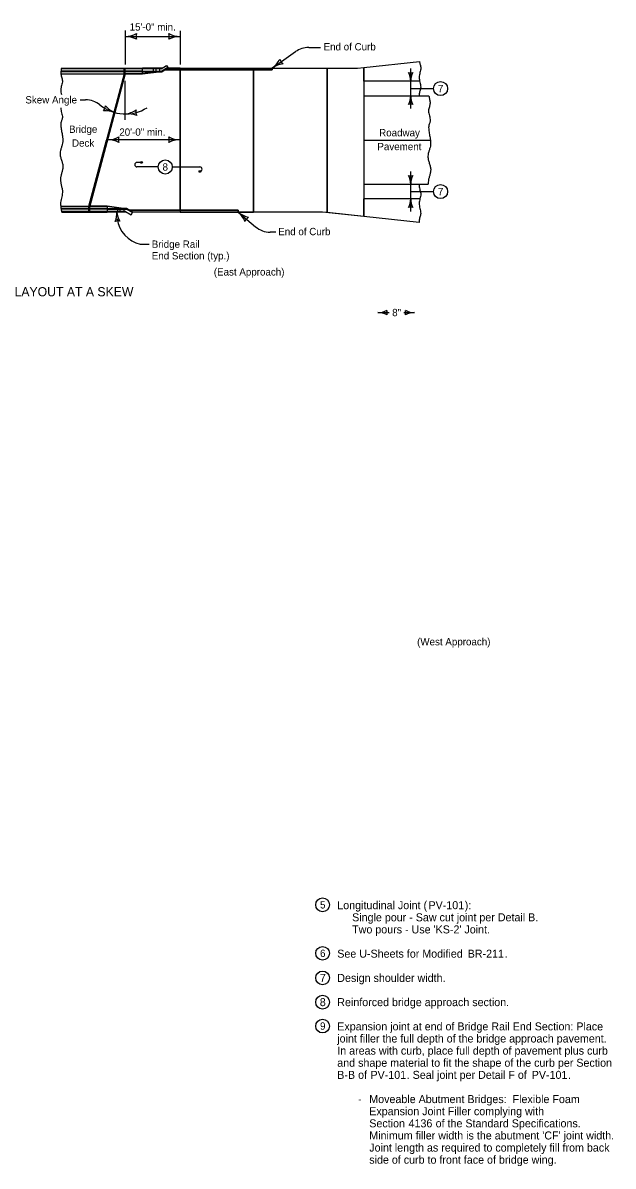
# Model space of a CAD drawing. Extents: x 10130 to 81668, y 5440 to 21644.
# Drawn here: x 19139 to 20430, y 10188 to 12687 of the extents above; entities that cross this region are included whole.
import ezdxf

# ---------------------------------------------------------------- set-up
doc = ezdxf.new("R2010")
doc.units = 0
for name, color, linetype in [('dsnstdblockInterim', 7, 'Continuous'), ('dsnStdBlockModified', 7, 'Continuous'), ('dsnStdBlockNotModified', 7, 'Continuous'), ('dsnStdBorder', 7, 'Continuous'), ('dsnstdModifiedBlock', 7, 'Continuous'), ('Level 5', 7, 'Continuous')]:
    doc.layers.add(name, color=color, linetype=linetype)

msp = doc.modelspace()

# ---------------------------------------------------------------- linework, layer by layer
at = {"layer": 'dsnstdblockInterim'}
for p, q in [((19400.5, 12580.6), (19222.1, 12580.6)), ((19222.1, 12575.9), (19400.5, 12575.9)), ((19400.5, 12581.9), (19222.2, 12581.9)), ((19400.5, 12587.3), (19223.2, 12587.3)), ((19223.6, 12588.6), (19400.5, 12588.6)), ((19360.7, 12575.9), (19283.1, 12286.4)), ((19360.7, 12575.9), (19360.7, 12588.6)), ((19362.7, 12575.9), (19362.7, 12588.6)), ((19400.5, 12575.9), (19400.5, 12588.6)), ((19443.4, 12588.6), (19400.5, 12588.6)), ((19400.5, 12581.9), (19442.5, 12581.9)), ((19400.5, 12580.6), (19442.9, 12580.6)), ((19400.5, 12575.9), (19436.5, 12580.6)), ((19424.1, 12587.3), (19424.1, 12580.6)), ((19429.5, 12587.3), (19429.5, 12580.6)), ((19438, 12587.3), (19438, 12580.6)), ((19441.1, 12587.3), (19453.4, 12594.4)), ((19456.1, 12589.8), (19442.5, 12581.9)), ((19456.8, 12588.6), (19442.9, 12580.6)), ((19453.4, 12594.4), (19456.1, 12589.8)), ((19456.8, 12588.6), (19456.1, 12589.8)), ((19221.7, 12286.4), (19322.9, 12286.4)), ((19323, 12281.7), (19222.2, 12281.7)), ((19322.9, 12280.3), (19222.4, 12280.3)), ((19322.9, 12275), (19223.6, 12275)), ((19283.1, 12273.6), (19283.1, 12286.4)), ((19285.1, 12273.6), (19285.1, 12286.4)), ((19322.9, 12286.4), (19322.9, 12273.6)), ((19322.9, 12286.4), (19358.9, 12281.7)), ((19322.9, 12281.7), (19365.3, 12281.7)), ((19322.9, 12280.3), (19364.9, 12280.3)), ((19346.5, 12275), (19346.5, 12281.7)), ((19351.9, 12275), (19351.9, 12281.7)), ((19360.4, 12275), (19360.4, 12281.7)), ((19363.5, 12275), (19375.9, 12267.8)), ((19378.5, 12272.5), (19364.9, 12280.3)), ((19372.1, 12277.7), (19365.3, 12281.7)), ((19224, 12273.6), (19322.9, 12273.6)), ((19365.8, 12273.6), (19322.9, 12273.6)), ((19375.9, 12267.8), (19378.5, 12272.5)), ((19379.2, 12273.6), (19378.5, 12272.5))]:
    msp.add_line(p, q, dxfattribs=at)
for points in [[(19441.1, 12587.3), (19400.5, 12587.3), (19400.5, 12587.3), (19400.5, 12587.3)], [(19363.5, 12275), (19322.9, 12275), (19322.9, 12275), (19322.9, 12275)]]:
    msp.add_lwpolyline(points, dxfattribs=at)
at = {"layer": 'dsnStdBlockNotModified'}
for centre in [(19398.4, 12382.2), (19526, 12362.5)]:
    msp.add_circle(centre, 1.78, dxfattribs=at)
for centre, radius, start, end in [((19302, 12270.4), 42.5, 336.294, 4.3665), ((19347.1, 12238.1), 16.4, 76.6331, 112.0998), ((19386.7, 12276.9), 42.5, 184.3665, 212.439), ((19915.4, 12096.4), 42.5, 270, 298.0725), ((19915.4, 12011.4), 42.5, 61.9275, 90), ((19951, 12053.9), 16.4, 162.2666, 197.7334), ((19960, 12053.9), 16.4, 342.2666, 17.7333), ((19995.7, 12096.4), 42.5, 241.9275, 270), ((19995.7, 12011.4), 42.5, 90, 118.0725)]:
    msp.add_arc(centre, radius, start, end, dxfattribs=at)
at = {"layer": 'dsnStdBorder'}
for p, q in [((19362.7, 12670.4), (19362.7, 12596.5)), ((19362.7, 12657.7), (19482.8, 12657.7)), ((19482.8, 12669.7), (19482.8, 12596.5)), ((19684.3, 12588.6), (19735.5, 12624.5)), ((19764.2, 12633.6), (19790, 12633.6)), ((19884.9, 12590.1), (20006.2, 12603.2)), ((19223.6, 12588.6), (19223.6, 12588.6)), ((19987.2, 12500.3), (19987.2, 12587.7)), ((19362.7, 12475.3), (19362.7, 12560.7)), ((20007, 12559.8), (19884.9, 12559.8)), ((19884.9, 12527.6), (20027, 12527.6)), ((19987.2, 12543.7), (20016.6, 12543.7)), ((20016.6, 12543.7), (20037.2, 12543.7)), ((19264.2, 12519), (19276, 12519)), ((19482.8, 12431.9), (19324.1, 12431.9)), ((19884.9, 12431.1), (20030.2, 12431.1)), ((19398.4, 12382.2), (19388.5, 12382.2)), ((19435, 12372.3), (19388.5, 12372.3)), ((19465.7, 12372.3), (19526, 12372.3)), ((19987.2, 12275.1), (19987.2, 12362.5)), ((19884.9, 12334.6), (20025.8, 12334.6)), ((20007.4, 12302.5), (19884.9, 12302.5)), ((19987.2, 12318.5), (20016.6, 12318.5)), ((20016.6, 12318.5), (20037.2, 12318.5)), ((19223.6, 12274.7), (19224, 12273.6)), ((19609.9, 12273.6), (19647.6, 12241.7)), ((20005.8, 12250.8), (19884.9, 12263.8)), ((19692.2, 12229.9), (19679.9, 12229.9)), ((19395.7, 12203.5), (19415.2, 12203.5)), ((19915.4, 12053.9), (19940.1, 12053.9)), ((19972, 12053.9), (19995.7, 12053.9))]:
    msp.add_line(p, q, dxfattribs=at)
for points in [[(19482.8, 12277.7), (19372.1, 12277.7), (19365.3, 12281.7), (19360.4, 12281.7), (19358.9, 12281.7), (19322.9, 12286.4), (19285.1, 12286.4), (19362.7, 12575.9), (19400.5, 12575.9), (19436.5, 12580.6), (19442.9, 12580.6), (19442.9, 12580.6), (19448.2, 12583.7), (19449.8, 12584.6), (19482.8, 12584.6)], [(19684.3, 12588.7), (19684.3, 12584.6), (19449.8, 12584.6), (19456.8, 12588.6)], [(19684.3, 12584.6), (19684.3, 12588.6), (19804.5, 12588.6), (19804.5, 12272.5), (19794, 12273.6), (19643.6, 12273.6), (19643.6, 12584.6)], [(19884.9, 12590.1), (19884.9, 12263.8), (19804.5, 12272.5), (19804.5, 12588.6), (19871, 12588.6)], [(19609.9, 12277.7), (19609.9, 12273.6), (19379.2, 12273.6), (19372.1, 12277.7)]]:
    msp.add_lwpolyline(points, close=True, dxfattribs=at)
msp.add_lwpolyline([(19609.9, 12273.6), (19609.9, 12277.7), (19482.8, 12277.7), (19482.8, 12584.6), (19643.6, 12584.6), (19643.6, 12273.6), (19609.9, 12273.6)], dxfattribs=at)
for centre, radius in [((20052.6, 12543.7), 15.4), ((19450.4, 12372.3), 15.4), ((19450.4, 12372.3), 15.4), ((20052.6, 12318.5), 15.4), ((19794.5, 10759), 15), ((19794.5, 10653), 15), ((19794.5, 10599.2), 15), ((19794.5, 10546.2), 15), ((19794.5, 10494), 15)]:
    msp.add_circle(centre, radius, dxfattribs=at)
for centre, radius, start, end in [((19362.7, 12709.9), 52.2, 270, 298.0725), ((19362.7, 12605.4), 52.2, 61.9275, 90), ((19406.5, 12657.7), 20.2, 162.2666, 197.7334), ((19439, 12657.7), 20.2, 342.2667, 17.7334), ((19482.8, 12709.9), 52.2, 241.9275, 270), ((19482.8, 12605.4), 52.2, 90, 118.0725), ((19764.2, 12583.6), 50, 90, 125.0618), ((19654.3, 12631.4), 52.2, 305.0618, 333.1343), ((19720.2, 12613.8), 20.2, 197.3284, 232.7951), ((19714.3, 12545.9), 52.2, 96.9893, 125.0618), ((19987.2, 12593.5), 15.5, 252.2666, 287.7333), ((19947, 12559.8), 40.2, 360, 28.0725), ((20027.4, 12559.8), 40.2, 151.9275, 180), ((19947, 12527.6), 40.2, 331.9275, 360), ((20027.4, 12527.6), 40.2, 180, 208.0725), ((19276, 12469), 50, 51.0377, 90), ((19363.2, 12576.9), 88.7, 231.0377, 302.325), ((19299.5, 12508), 20.2, 319.762, 355.2287), ((19360, 12539.5), 52.2, 219.4229, 247.4953), ((19987.2, 12494), 15.5, 72.2666, 107.7334), ((19320, 12443), 52.2, 67.4953, 95.5678), ((19356.5, 12540), 52.2, 276.8099, 304.8824), ((19368.9, 12436.3), 52.2, 68.7374, 96.8099), ((19406.2, 12493.4), 20.2, 169.0765, 204.5432), ((19324.1, 12484.1), 52.2, 270, 298.0725), ((19324.1, 12379.7), 52.2, 61.9275, 90), ((19367.9, 12431.9), 20.2, 162.2666, 197.7334), ((19439, 12431.9), 20.2, 342.2667, 17.7334), ((19482.8, 12484.1), 52.2, 241.9275, 270), ((19482.8, 12379.7), 52.2, 90, 118.0725), ((19388.5, 12377.3), 4.92, 90, 270), ((19526, 12367.4), 4.92, 270, 90), ((19987.2, 12368.3), 15.5, 252.2666, 287.7333), ((19947, 12334.6), 40.2, 360, 28.0725), ((20027.4, 12334.6), 40.2, 151.9275, 180), ((19947, 12302.5), 40.2, 331.9275, 360), ((20027.4, 12302.5), 40.2, 180, 208.0725), ((19987.2, 12268.8), 15.5, 72.2666, 107.7334), ((19410.8, 12268.5), 66.7, 188.4828, 256.8823), ((19576.2, 12233.8), 52.2, 21.6804, 49.7529), ((19643.7, 12313.5), 52.2, 229.7529, 257.8254), ((19576.2, 12233.8), 52.2, 49.7518, 49.7529), ((19643.3, 12245.3), 20.2, 122.0196, 157.4863), ((19679.9, 12279.9), 50, 229.7529, 270)]:
    msp.add_arc(centre, radius, start, end, dxfattribs=at)
for points in [[(19223.6, 12588.6), (19222.5, 12583.6), (19222.2, 12581.1), (19222, 12578.6), (19222.4, 12574.1), (19223.5, 12569.7), (19224.7, 12565.3), (19225.3, 12560.8), (19224.8, 12555.7), (19223.5, 12550.6), (19222.3, 12545.5), (19221.9, 12543), (19221.7, 12540.4), (19222.1, 12535.7), (19223.1, 12531)], [(19221.7, 12501.3), (19222.3, 12496.1), (19223.6, 12490.8), (19224.9, 12485.5), (19225.3, 12480.3), (19224.7, 12477), (19223.7, 12473.9), (19222.6, 12470.7), (19222, 12467.5), (19222, 12462.6), (19222.4, 12457.6), (19224, 12447.7), (19225.6, 12437.7), (19226.1, 12430.3), (19226.1, 12427.9), (19225.1, 12421.5), (19223.2, 12415.1), (19221.3, 12408.6), (19220.3, 12402.2), (19220.5, 12398.5), (19221.2, 12394.7), (19223.3, 12387.2), (19225.5, 12379.7), (19226.5, 12372.2), (19226.2, 12368.9), (19225.5, 12365.5), (19223.7, 12358.8), (19221.9, 12352.1), (19221, 12345.4), (19221.7, 12338.2), (19223.3, 12331), (19224.8, 12323.8), (19225.4, 12316.5), (19224.6, 12310.3), (19223.2, 12304), (19221.8, 12297.8), (19221.4, 12291.6), (19221.6, 12287.3), (19222, 12283.1), (19223.6, 12274.7)]]:
    msp.add_spline(points, degree=3, dxfattribs=at)
at = {"layer": 'dsnstdModifiedBlock'}
for p, q in [((19362.7, 12575.9), (19285.1, 12286.4)), ((19360.7, 12575.9), (19321.9, 12431.1)), ((19400.5, 12575.9), (19360.7, 12575.9)), ((19436.5, 12580.6), (19400.5, 12575.9)), ((19442.9, 12580.6), (19436.5, 12580.6)), ((19456.8, 12588.6), (19442.9, 12580.6)), ((19449.8, 12584.6), (19684.3, 12584.6)), ((19482.8, 12588.6), (19456.8, 12588.6)), ((19482.8, 12431.1), (19482.8, 12588.6)), ((19482.8, 12588.6), (19643.6, 12588.6)), ((19643.6, 12588.6), (19643.6, 12431.1)), ((19643.6, 12588.6), (19871, 12588.6)), ((19684.3, 12588.6), (19684.3, 12584.6)), ((19804.5, 12588.6), (19804.5, 12272.5)), ((19871, 12588.6), (19884.9, 12590.1)), ((19884.9, 12559.8), (19884.9, 12590.1)), ((19884.9, 12590.1), (19884.9, 12431.1)), ((19884.9, 12559.8), (19884.9, 12527.6)), ((19283.1, 12286.4), (19321.9, 12431.1)), ((19482.8, 12431.1), (19482.8, 12273.6)), ((19643.6, 12273.6), (19643.6, 12431.1)), ((19884.9, 12431.1), (19884.9, 12263.8)), ((19884.9, 12263.8), (19884.9, 12302.5)), ((19322.9, 12286.4), (19283.1, 12286.4)), ((19358.9, 12281.7), (19322.9, 12286.4)), ((19365.3, 12281.7), (19358.9, 12281.7)), ((19379.2, 12273.6), (19365.3, 12281.7)), ((19372.1, 12277.7), (19609.9, 12277.7)), ((19609.9, 12273.6), (19609.9, 12277.7)), ((19482.8, 12273.6), (19379.2, 12273.6)), ((19482.8, 12273.6), (19643.6, 12273.6)), ((19794, 12273.6), (19643.6, 12273.6)), ((19884.9, 12263.8), (19794, 12273.6))]:
    msp.add_line(p, q, dxfattribs=at)
for points in [[(20006.2, 12603.2), (20007, 12599.7), (20008.1, 12596.1), (20008.9, 12592.6), (20009.3, 12589.1), (20008.7, 12584), (20007.5, 12578.9), (20006.3, 12573.8), (20005.7, 12568.7), (20006.2, 12563.3), (20007.4, 12557.8), (20008.6, 12552.4), (20009.1, 12547), (20008.5, 12542.7), (20007.4, 12538.4), (20006.3, 12534.2), (20005.7, 12529.9), (20005.8, 12527.6)], [(20027, 12527.6), (20028.7, 12519.9), (20029.4, 12516), (20029.6, 12512.1), (20029.1, 12507.8), (20028, 12503.6), (20026.9, 12499.3), (20026.3, 12495.1), (20026.8, 12489.7), (20028.1, 12484.4), (20029.4, 12479.1), (20029.9, 12473.7), (20029.3, 12470.5), (20028.2, 12467.3), (20027.1, 12464.1), (20026.6, 12460.9), (20026.6, 12456), (20027, 12451.1), (20028.6, 12441.1), (20030.2, 12431.2), (20030.7, 12423.8), (20030.7, 12421.4), (20029.6, 12414.9), (20027.7, 12408.5), (20025.8, 12402.1), (20024.9, 12395.7), (20025.1, 12391.9), (20025.7, 12388.2), (20027.9, 12380.7), (20030.1, 12373.2), (20031, 12365.7), (20030.7, 12362.3), (20030.1, 12359), (20028.3, 12352.3), (20026.4, 12345.6), (20025.6, 12338.9), (20025.8, 12334.6)], [(20006.3, 12334.6), (20006, 12330.8), (20006.4, 12326.4), (20007.5, 12322), (20008.7, 12317.5), (20009.3, 12313.1), (20008.7, 12308), (20007.5, 12302.9), (20006.3, 12297.8), (20005.7, 12292.7), (20006.2, 12287.2), (20007.4, 12281.8), (20008.6, 12276.3), (20009.1, 12270.9), (20008.5, 12266.6), (20007.4, 12262.4), (20006.3, 12258.1), (20005.7, 12253.8), (20005.8, 12250.8)]]:
    msp.add_spline(points, degree=3, dxfattribs=at)

# ---------------------------------------------------------------- texts
at = {"layer": 'dsnStdBlockModified'}
for s, p in [('15\'-0" min.', (19372.4, 12670.6)), ('End of Curb', (19796.7, 12627.2)), ('7', (20046.7, 12535.7)), ('Skew Angle', (19144.3, 12511.2)), ('Bridge', (19239.9, 12446.9)), ('20\'-0" min.', (19349.8, 12440.6)), ('Roadway', (19918.2, 12439.3)), ('Deck', (19246.3, 12416.7)), ('Pavement', (19914.3, 12409.1)), ('8', (19444.4, 12364.3)), ('7', (20046.7, 12310.5)), ('End of Curb', (19697.5, 12223.2)), ('(East Approach)', (19556.5, 12135)), ('(West Approach)', (20001.2, 11326.3))]:
    msp.add_text(s, height=16, dxfattribs=at).set_placement(p)
at = {"layer": 'dsnStdBlockNotModified'}
msp.add_text('APPROACH PAVEMENTS LAYOUT AT A SKEW', height=20, dxfattribs=at).set_placement((18790.7, 12089.6))
at = {"layer": 'dsnStdBorder'}
for s, p in [('Bridge Rail', (19420.8, 12195.6)), ('End Section (typ.)', (19420.8, 12170.2)), ('8"', (19946.7, 12046.1))]:
    msp.add_text(s, height=16, dxfattribs=at).set_placement(p)
at = {"layer": 'Level 5'}
for s, height, p in [('5', 16, (19788.9, 10751)), ('Longitudinal Joint (', 17.5, (19826.6, 10749.5)), ('PV-101', 17.5, (20026.1, 10749.5)), ('):', 17.5, (20105.4, 10749.5)), ('     Single pour - Saw cut joint per Detail B.', 17.5, (19826.6, 10723)), ("     Two pours - Use 'KS-2' Joint.", 17.5, (19826.6, 10696.5)), ('6', 16, (19788.9, 10645)), ('See U-Sheets for Modified ', 17.5, (19826.6, 10643.5)), ('BR-211', 17.5, (20111.9, 10643.5)), ('.', 17.5, (20192.5, 10643.5)), ('7', 17.5, (19788.6, 10590.5)), ('Design shoulder width.', 17.5, (19826.6, 10590.5)), ('8', 17.5, (19788.4, 10537.5)), ('Reinforced bridge approach section.', 17.5, (19826.6, 10537.5)), ('9', 16, (19788.9, 10486)), ('Expansion joint at end of Bridge Rail End Section: Place', 17.5, (19826.6, 10484.5)), ('joint filler the full depth of the bridge approach pavement.', 17.5, (19826.6, 10458)), ('In areas with curb, place full depth of pavement plus curb', 17.5, (19826.6, 10431.5)), ('and shape material to fit the shape of the curb per Section', 17.5, (19826.6, 10405)), ('B-B of ', 17.5, (19826.6, 10378.5)), ('PV-101', 17.5, (19899.2, 10378.5)), ('. Seal joint per Detail F of ', 17.5, (19978.5, 10378.5)), ('PV-101', 17.5, (20252, 10378.5)), ('.', 17.5, (20331.3, 10378.5)), ('       -', 17.5, (19826.6, 10325.5)), ('Moveable Abutment Bridges:  Flexible Foam', 17.5, (19896.6, 10325.5)), ('Expansion Joint Filler complying with ', 17.5, (19896.6, 10299)), ('Section ', 17.5, (19896.6, 10272.5)), ('4136', 17.5, (19982.5, 10272.5)), (' of the Standard Specifications.', 17.5, (20035.3, 10272.5)), ("Minimum filler width is the abutment 'CF' joint width.", 17.5, (19896.6, 10246)), ('Joint length as required to completely fill from back ', 17.5, (19896.6, 10219.5)), ('side of curb to front face of bridge wing.', 17.5, (19896.6, 10193))]:
    msp.add_text(s, height=height, dxfattribs=at).set_placement(p)

doc.saveas('drawing.dxf')
